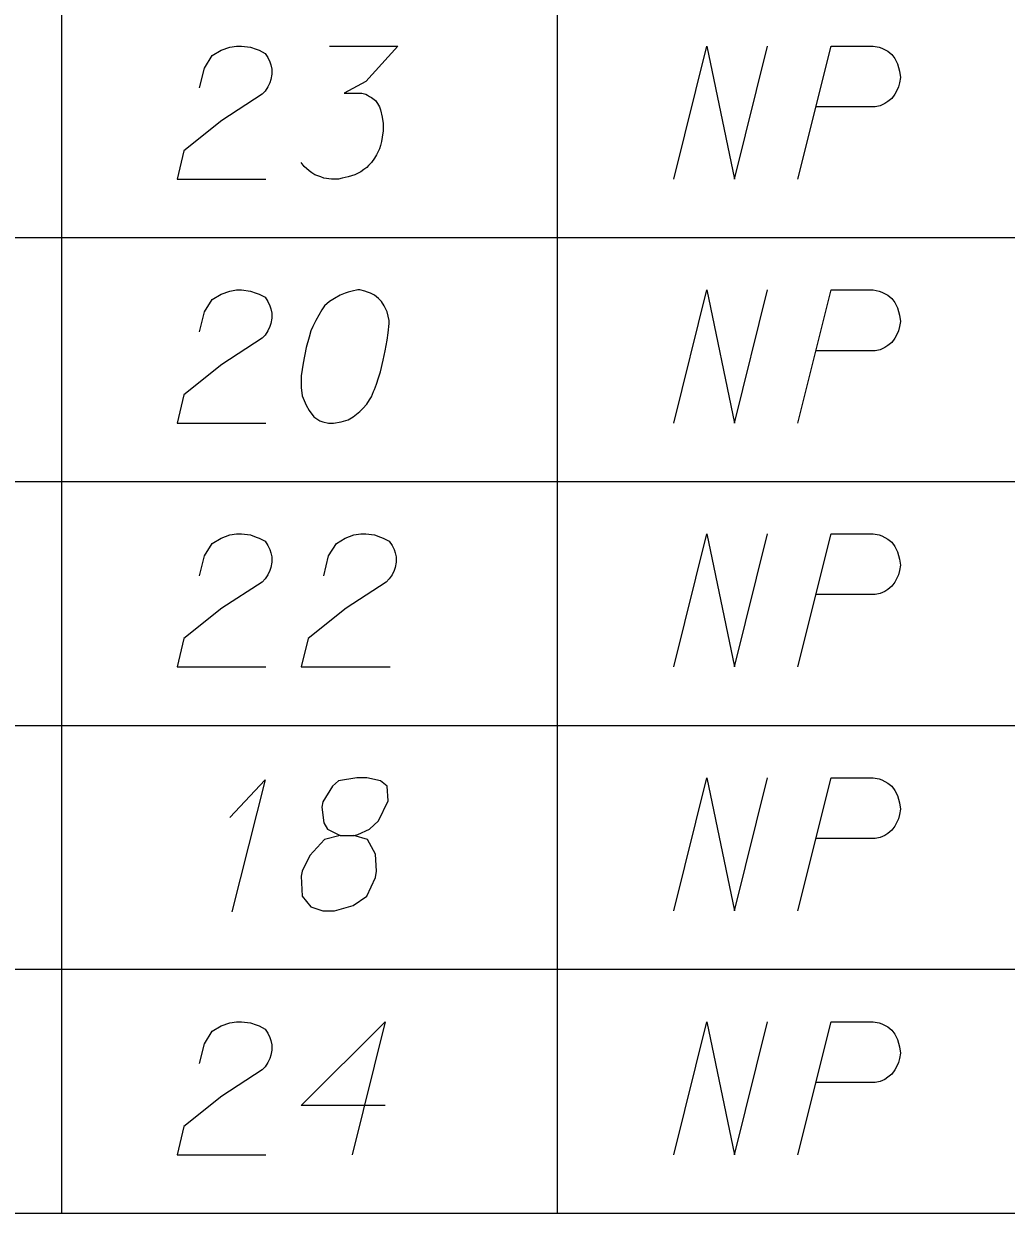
# Model space of a CAD drawing. Extents: x 2074207 to 2076812, y 516372 to 523312.
# Drawn here: x 2076488.95 to 2076524.39, y 518719.34 to 518762.25 of the extents above; entities that cross this region are included whole.
import ezdxf

# ---------------------------------------------------------------- set-up
doc = ezdxf.new("R2010")
doc.units = 0
for name, color, linetype in [('Prop DirtTable_ Soil Test Results - Outline (Major)', 7, 'Continuous'), ('Prop DirtTable_ Soil Test Results - Outline (Minor)', 7, 'Continuous'), ('Prop DirtTable_ Soil Test Results - Tx (Sample Data)', 7, 'Continuous')]:
    doc.layers.add(name, color=color, linetype=linetype)

msp = doc.modelspace()

# ---------------------------------------------------------------- linework, layer by layer
at = {"layer": 'Prop DirtTable_ Soil Test Results - Outline (Major)'}
msp.add_line((2076260.609, 518719.343), (2076811.903, 518719.343), dxfattribs=at)
at = {"layer": 'Prop DirtTable_ Soil Test Results - Outline (Minor)'}
for p, q in [((2076490.31, 518763.343), (2076490.31, 518754.543)), ((2076508.192, 518763.343), (2076508.192, 518754.543)), ((2076260.609, 518754.543), (2076811.903, 518754.543)), ((2076260.609, 518754.543), (2076811.903, 518754.543)), ((2076490.31, 518754.543), (2076490.31, 518745.743)), ((2076508.192, 518754.543), (2076508.192, 518745.743)), ((2076260.609, 518745.743), (2076811.903, 518745.743)), ((2076260.609, 518745.743), (2076811.903, 518745.743)), ((2076490.31, 518745.743), (2076490.31, 518736.943)), ((2076508.192, 518745.743), (2076508.192, 518736.943)), ((2076260.609, 518736.943), (2076811.903, 518736.943)), ((2076260.609, 518736.943), (2076811.903, 518736.943)), ((2076490.31, 518736.943), (2076490.31, 518728.143)), ((2076508.192, 518736.943), (2076508.192, 518728.143)), ((2076260.609, 518728.143), (2076811.903, 518728.143)), ((2076260.609, 518728.143), (2076811.903, 518728.143)), ((2076490.31, 518728.143), (2076490.31, 518719.343)), ((2076508.192, 518728.143), (2076508.192, 518719.343)), ((2076260.609, 518719.343), (2076811.903, 518719.343))]:
    msp.add_line(p, q, dxfattribs=at)
at = {"layer": 'Prop DirtTable_ Soil Test Results - Tx (Sample Data)'}
for points in [[(2076495.287, 518759.938), (2076495.463, 518760.656), (2076495.746, 518761.109), (2076496.063, 518761.298), (2076496.38, 518761.412), (2076496.627, 518761.45), (2076496.804, 518761.45), (2076497.121, 518761.412), (2076497.333, 518761.336), (2076497.439, 518761.298), (2076497.65, 518761.185), (2076497.756, 518761.034), (2076497.827, 518760.883), (2076497.862, 518760.769), (2076497.897, 518760.618), (2076497.897, 518760.429), (2076497.862, 518760.24), (2076497.827, 518760.127), (2076497.756, 518759.976), (2076497.65, 518759.824), (2076497.545, 518759.711), (2076496.098, 518758.766), (2076494.723, 518757.67), (2076494.476, 518756.65), (2076497.686, 518756.65)], [(2076499.979, 518761.45), (2076502.448, 518761.45), (2076501.284, 518760.165), (2076500.508, 518759.749), (2076501.143, 518759.749), (2076501.284, 518759.711), (2076501.354, 518759.673), (2076501.425, 518759.635), (2076501.495, 518759.598), (2076501.637, 518759.484), (2076501.707, 518759.371), (2076501.778, 518759.258), (2076501.813, 518759.144), (2076501.883, 518758.88), (2076501.919, 518758.653), (2076501.919, 518758.539), (2076501.919, 518758.388), (2076501.883, 518758.161), (2076501.848, 518758.01), (2076501.813, 518757.859), (2076501.778, 518757.746), (2076501.742, 518757.67), (2076501.707, 518757.595), (2076501.672, 518757.519), (2076501.601, 518757.406), (2076501.495, 518757.254), (2076501.39, 518757.141), (2076501.319, 518757.065), (2076501.213, 518756.99), (2076501.107, 518756.914), (2076500.966, 518756.839), (2076500.896, 518756.801), (2076500.649, 518756.725), (2076500.437, 518756.687), (2076500.296, 518756.65), (2076500.049, 518756.65), (2076499.767, 518756.687), (2076499.661, 518756.725), (2076499.555, 518756.763), (2076499.449, 518756.801), (2076499.344, 518756.876), (2076499.238, 518756.952), (2076499.061, 518757.103), (2076498.956, 518757.254)], [(2076512.396, 518756.65), (2076513.595, 518761.45), (2076514.583, 518756.65), (2076515.782, 518761.45)], [(2076516.876, 518756.65), (2076518.075, 518761.45), (2076519.592, 518761.45), (2076519.803, 518761.412), (2076519.909, 518761.374), (2076520.121, 518761.261), (2076520.262, 518761.147), (2076520.368, 518760.996), (2076520.474, 518760.807), (2076520.544, 518760.543), (2076520.58, 518760.316), (2076520.544, 518760.127), (2076520.509, 518759.976), (2076520.438, 518759.824), (2076520.368, 518759.711), (2076520.262, 518759.56), (2076520.121, 518759.446), (2076520.015, 518759.371), (2076519.839, 518759.295), (2076519.662, 518759.258), (2076517.546, 518759.258)], [(2076495.287, 518751.138), (2076495.463, 518751.856), (2076495.746, 518752.309), (2076496.063, 518752.498), (2076496.38, 518752.612), (2076496.627, 518752.65), (2076496.804, 518752.65), (2076497.121, 518752.612), (2076497.333, 518752.536), (2076497.439, 518752.498), (2076497.65, 518752.385), (2076497.756, 518752.234), (2076497.827, 518752.083), (2076497.862, 518751.969), (2076497.897, 518751.818), (2076497.897, 518751.629), (2076497.862, 518751.44), (2076497.827, 518751.327), (2076497.756, 518751.176), (2076497.65, 518751.024), (2076497.545, 518750.911), (2076496.098, 518749.966), (2076494.723, 518748.87), (2076494.476, 518747.85), (2076497.686, 518747.85)], [(2076501.072, 518752.65), (2076501.002, 518752.65), (2076500.79, 518752.612), (2076500.649, 518752.574), (2076500.543, 518752.536), (2076500.367, 518752.461), (2076500.155, 518752.347), (2076499.979, 518752.234), (2076499.802, 518752.083), (2076499.696, 518751.932), (2076499.591, 518751.743), (2076499.485, 518751.554), (2076499.379, 518751.327), (2076499.308, 518751.176), (2076499.238, 518750.949), (2076499.132, 518750.571), (2076499.026, 518750.004), (2076498.956, 518749.55), (2076498.956, 518749.135), (2076498.991, 518748.832), (2076499.132, 518748.492), (2076499.238, 518748.303), (2076499.414, 518748.076), (2076499.626, 518747.925), (2076499.732, 518747.887), (2076499.943, 518747.85), (2076500.12, 518747.85), (2076500.402, 518747.887), (2076500.649, 518747.963), (2076500.825, 518748.076), (2076501.072, 518748.265), (2076501.178, 518748.379), (2076501.319, 518748.53), (2076501.425, 518748.681), (2076501.495, 518748.795), (2076501.566, 518748.983), (2076501.601, 518749.059), (2076501.672, 518749.248), (2076501.742, 518749.475), (2076501.813, 518749.702), (2076501.848, 518749.853), (2076501.883, 518749.966), (2076501.919, 518750.117), (2076501.989, 518750.458), (2076502.025, 518750.646), (2076502.06, 518750.835), (2076502.095, 518751.1), (2076502.13, 518751.44), (2076502.13, 518751.554), (2076502.095, 518751.705), (2076502.06, 518751.856), (2076501.954, 518752.083), (2076501.848, 518752.234), (2076501.742, 518752.347), (2076501.601, 518752.461), (2076501.46, 518752.536), (2076501.354, 518752.574), (2076501.249, 518752.612), (2076501.072, 518752.65)], [(2076512.396, 518747.85), (2076513.595, 518752.65), (2076514.583, 518747.85), (2076515.782, 518752.65)], [(2076516.876, 518747.85), (2076518.075, 518752.65), (2076519.592, 518752.65), (2076519.803, 518752.612), (2076519.909, 518752.574), (2076520.121, 518752.461), (2076520.262, 518752.347), (2076520.368, 518752.196), (2076520.474, 518752.007), (2076520.544, 518751.743), (2076520.58, 518751.516), (2076520.544, 518751.327), (2076520.509, 518751.176), (2076520.438, 518751.024), (2076520.368, 518750.911), (2076520.262, 518750.76), (2076520.121, 518750.646), (2076520.015, 518750.571), (2076519.839, 518750.495), (2076519.662, 518750.458), (2076517.546, 518750.458)], [(2076495.287, 518742.338), (2076495.463, 518743.056), (2076495.746, 518743.509), (2076496.063, 518743.698), (2076496.38, 518743.812), (2076496.627, 518743.85), (2076496.804, 518743.85), (2076497.121, 518743.812), (2076497.333, 518743.736), (2076497.439, 518743.698), (2076497.65, 518743.585), (2076497.756, 518743.434), (2076497.827, 518743.283), (2076497.862, 518743.169), (2076497.897, 518743.018), (2076497.897, 518742.829), (2076497.862, 518742.64), (2076497.827, 518742.527), (2076497.756, 518742.376), (2076497.65, 518742.224), (2076497.545, 518742.111), (2076496.098, 518741.166), (2076494.723, 518740.07), (2076494.476, 518739.05), (2076497.686, 518739.05)], [(2076499.767, 518742.338), (2076499.943, 518743.056), (2076500.226, 518743.509), (2076500.543, 518743.698), (2076500.86, 518743.812), (2076501.107, 518743.85), (2076501.284, 518743.85), (2076501.601, 518743.812), (2076501.813, 518743.736), (2076501.919, 518743.698), (2076502.13, 518743.585), (2076502.236, 518743.434), (2076502.307, 518743.283), (2076502.342, 518743.169), (2076502.377, 518743.018), (2076502.377, 518742.829), (2076502.342, 518742.64), (2076502.307, 518742.527), (2076502.236, 518742.376), (2076502.13, 518742.224), (2076502.025, 518742.111), (2076500.578, 518741.166), (2076499.203, 518740.07), (2076498.956, 518739.05), (2076502.166, 518739.05)], [(2076512.396, 518739.05), (2076513.595, 518743.85), (2076514.583, 518739.05), (2076515.782, 518743.85)], [(2076516.876, 518739.05), (2076518.075, 518743.85), (2076519.592, 518743.85), (2076519.803, 518743.812), (2076519.909, 518743.774), (2076520.121, 518743.661), (2076520.262, 518743.547), (2076520.368, 518743.396), (2076520.474, 518743.207), (2076520.544, 518742.943), (2076520.58, 518742.716), (2076520.544, 518742.527), (2076520.509, 518742.376), (2076520.438, 518742.224), (2076520.368, 518742.111), (2076520.262, 518741.96), (2076520.121, 518741.846), (2076520.015, 518741.771), (2076519.839, 518741.695), (2076519.662, 518741.658), (2076517.546, 518741.658)], [(2076500.367, 518732.971), (2076500.86, 518732.971), (2076501.002, 518733.009), (2076501.425, 518733.198), (2076501.742, 518733.5), (2076502.095, 518734.218), (2076502.06, 518734.747), (2076501.813, 518734.936), (2076501.319, 518735.05), (2076500.966, 518735.05), (2076500.296, 518734.936), (2076500.084, 518734.747), (2076499.732, 518734.18), (2076499.696, 518733.991), (2076499.767, 518733.424), (2076499.908, 518733.198), (2076500.367, 518732.971), (2076499.802, 518732.82), (2076499.273, 518732.253), (2076498.991, 518731.686), (2076498.956, 518731.497), (2076498.991, 518730.779), (2076499.308, 518730.401), (2076499.732, 518730.25), (2076500.155, 518730.25), (2076500.825, 518730.439), (2076501.319, 518730.779), (2076501.637, 518731.459), (2076501.672, 518731.686), (2076501.637, 518732.291), (2076501.354, 518732.82), (2076500.86, 518732.971)], [(2076512.396, 518730.25), (2076513.595, 518735.05), (2076514.583, 518730.25), (2076515.782, 518735.05)], [(2076516.876, 518730.25), (2076518.075, 518735.05), (2076519.592, 518735.05), (2076519.803, 518735.012), (2076519.909, 518734.974), (2076520.121, 518734.861), (2076520.262, 518734.747), (2076520.368, 518734.596), (2076520.474, 518734.407), (2076520.544, 518734.143), (2076520.58, 518733.916), (2076520.544, 518733.727), (2076520.509, 518733.576), (2076520.438, 518733.424), (2076520.368, 518733.311), (2076520.262, 518733.16), (2076520.121, 518733.046), (2076520.015, 518732.971), (2076519.839, 518732.895), (2076519.662, 518732.858), (2076517.546, 518732.858)], [(2076496.38, 518733.613), (2076497.65, 518734.974), (2076496.451, 518730.212)], [(2076495.287, 518724.738), (2076495.463, 518725.456), (2076495.746, 518725.909), (2076496.063, 518726.098), (2076496.38, 518726.212), (2076496.627, 518726.25), (2076496.804, 518726.25), (2076497.121, 518726.212), (2076497.333, 518726.136), (2076497.439, 518726.098), (2076497.65, 518725.985), (2076497.756, 518725.834), (2076497.827, 518725.683), (2076497.862, 518725.569), (2076497.897, 518725.418), (2076497.897, 518725.229), (2076497.862, 518725.04), (2076497.827, 518724.927), (2076497.756, 518724.776), (2076497.65, 518724.624), (2076497.545, 518724.511), (2076496.098, 518723.566), (2076494.723, 518722.47), (2076494.476, 518721.45), (2076497.686, 518721.45)], [(2076501.989, 518723.226), (2076498.956, 518723.226), (2076501.989, 518726.25), (2076500.79, 518721.45)], [(2076512.396, 518721.45), (2076513.595, 518726.25), (2076514.583, 518721.45), (2076515.782, 518726.25)], [(2076516.876, 518721.45), (2076518.075, 518726.25), (2076519.592, 518726.25), (2076519.803, 518726.212), (2076519.909, 518726.174), (2076520.121, 518726.061), (2076520.262, 518725.947), (2076520.368, 518725.796), (2076520.474, 518725.607), (2076520.544, 518725.343), (2076520.58, 518725.116), (2076520.544, 518724.927), (2076520.509, 518724.776), (2076520.438, 518724.624), (2076520.368, 518724.511), (2076520.262, 518724.36), (2076520.121, 518724.246), (2076520.015, 518724.171), (2076519.839, 518724.095), (2076519.662, 518724.058), (2076517.546, 518724.058)]]:
    msp.add_lwpolyline(points, dxfattribs=at)

doc.saveas('drawing.dxf')
